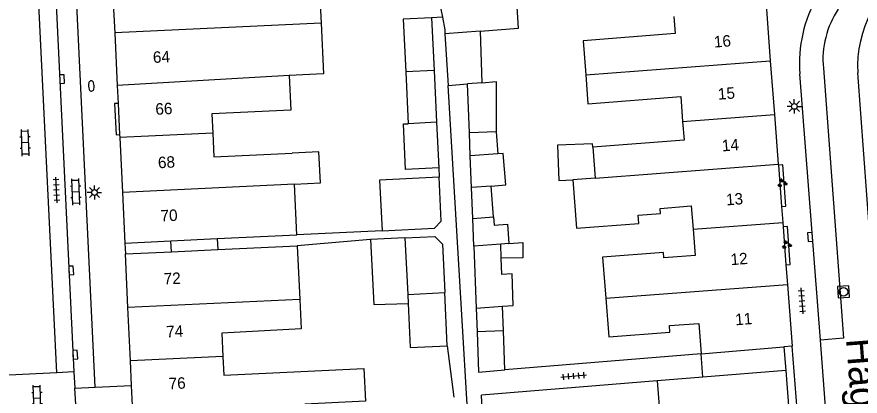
# Model space of a CAD drawing. Extents: x 131000 to 133014, y 396499 to 399001.
# Drawn here: x 132869.8 to 132943.3, y 396685.1 to 396718.2 of the extents above; entities that cross this region are included whole.
import ezdxf

# ---------------------------------------------------------------- set-up
doc = ezdxf.new("R2010")
doc.units = 0
for name, color, linetype in [('gg-afsc-erfafscheiding', 7, 'Continuous'), ('gg-anno-huisnummerreeks BGT', 7, 'Continuous'), ('gg-anno-openbare ruimte label', 7, 'Continuous'), ('gg-bbg-gedigitaliseerde bebouwing', 7, 'Continuous'), ('gg-bbg-gedigitaliseerde bebouwing onder overbouw', 7, 'Continuous'), ('gg-bbg-gedigitaliseerde bijgebouw', 7, 'Continuous'), ('gg-bbg-gedigitaliseerde overbouw', 7, 'Continuous'), ('gg-bbg-hoofdgebouw', 7, 'Continuous'), ('gg-bbg-luifel en loopbrug', 7, 'Continuous'), ('gg-bbg-pand overbouw', 7, 'Continuous'), ('gg-bbg-tussenscheiding', 7, 'Continuous'), ('gg-bbg-tussenscheiding niveau 01', 7, 'Continuous'), ('gg-knt-verharding', 7, 'Continuous'), ('gg-knt-verharding nz', 7, 'Continuous'), ('gt-grn-weggrens', 7, 'Continuous'), ('gt-symb-brandkraan', 7, 'Continuous'), ('gt-symb-groenvak', 7, 'Continuous'), ('gt-symb-klinker verharding', 7, 'Continuous'), ('gt-symb-kolk', 7, 'Continuous'), ('gt-symb-lichtmast', 7, 'Continuous'), ('gt-symb-rioolschacht', 7, 'Continuous'), ('gt-symb-tegel verharding', 7, 'Continuous')]:
    doc.layers.add(name, color=color, linetype=linetype)

# ---------------------------------------------------------------- blocks, each defined once
blk = doc.blocks.new('gt0-TEG1')
at = {"layer": 'gt-symb-tegel verharding'}
for p, q in [((-1.125, 0), (1.125, 0)), ((-0.9, -0.25), (-0.9, 0.25)), ((-0.45, -0.25), (-0.45, 0.25)), ((0, -0.25), (0, 0.25)), ((0.45, -0.25), (0.45, 0.25)), ((0.9, -0.25), (0.9, 0.25))]:
    blk.add_line(p, q, dxfattribs=at)
blk = doc.blocks.new('gt0-KOLK')
at = {"layer": 'gt-symb-kolk'}
blk.add_lwpolyline([(0, 0), (0.375, 0), (0.375, 0.4), (-0.375, 0.4), (-0.375, 0), (0, 0)], dxfattribs=at)
blk = doc.blocks.new('gt0-RS')
at = {"layer": 'gt-symb-rioolschacht'}
blk.add_lwpolyline([(-0.5, -0.5), (0.5, -0.5), (0.5, 0.5), (-0.5, 0.5)], close=True, dxfattribs=at)
blk.add_circle((0, 0), 0.375, dxfattribs=at)
blk = doc.blocks.new('gt0-LMAST')
at = {"layer": 'gt-symb-lichtmast'}
for p, q in [((-0.182, 0.173), (-0.447, 0.438)), ((-0.005, 0.246), (-0.005, 0.621)), ((0.172, 0.173), (0.437, 0.438)), ((-0.255, -0.004), (-0.63, -0.004)), ((-0.182, -0.181), (-0.447, -0.446)), ((-0.005, -0.254), (-0.005, -0.629)), ((0.437, -0.446), (0.172, -0.181)), ((0.245, -0.004), (0.62, -0.004))]:
    blk.add_line(p, q, dxfattribs=at)
blk.add_circle((-0.005, -0.004), 0.25, dxfattribs=at)
blk = doc.blocks.new('gt0-GRVAK')
at = {"layer": 'gt-symb-groenvak'}
for p, q in [((-0.11, 0.189), (-0.228, 0.24)), ((-0.182, 0.153), (0.088, 0.153)), ((-0.091, 0.211), (-0.156, 0.322)), ((-0.047, 0.214), (-0.047, 0.393)), ((-0.004, 0.211), (0.061, 0.322)), ((0.015, 0.189), (0.133, 0.24)), ((0.262, -0.052), (0.197, 0.059)), ((0.305, -0.049), (0.305, 0.13)), ((0.349, -0.052), (0.414, 0.059)), ((-0.245, -0.228), (-0.363, -0.177)), ((-0.318, -0.264), (-0.047, -0.264)), ((-0.226, -0.206), (-0.291, -0.095)), ((-0.183, -0.203), (-0.183, -0.024)), ((-0.139, -0.206), (-0.074, -0.095)), ((-0.12, -0.228), (-0.002, -0.177)), ((0.243, -0.074), (0.125, -0.023)), ((0.17, -0.11), (0.441, -0.11)), ((0.368, -0.074), (0.486, -0.023))]:
    blk.add_line(p, q, dxfattribs=at)
blk = doc.blocks.new('gt0-KL1')
at = {"layer": 'gt-symb-klinker verharding'}
for p, q in [((-1.15, 0.3), (1.15, 0.3)), ((-1, -0.3), (-1, 0.3)), ((-0.5, 0.3), (-0.5, 0.45)), ((0, -0.3), (0, 0.3)), ((0.5, 0.3), (0.5, 0.45)), ((1, -0.3), (1, 0.3)), ((-1.15, -0.3), (1.15, -0.3)), ((-0.5, -0.45), (-0.5, -0.3)), ((0.5, -0.45), (0.5, -0.3))]:
    blk.add_line(p, q, dxfattribs=at)
blk = doc.blocks.new('gt0-BR')
at = {"layer": 'gt-symb-brandkraan'}
for centre, radius, start, end in [((-0.244, 0), 0.206, 107.56694, 252.43307), ((0.599, -2.664), 3, 106.89205, 107.56694), ((0, -0.691), 0.938, 73.10799, 106.89205), ((-0.599, -2.664), 3, 72.43309, 73.10799), ((0.244, 0), 0.206, 287.56695, 72.43309), ((0.599, 2.664), 3, 252.43307, 253.10797), ((0, 0.691), 0.938, 253.10797, 286.89206), ((-0.599, 2.664), 3, 286.89206, 287.56695)]:
    blk.add_arc(centre, radius, start, end, dxfattribs=at)

msp = doc.modelspace()

# ---------------------------------------------------------------- linework, layer by layer
at = {"layer": 'gg-afsc-erfafscheiding'}
for p, q in [((132906.915, 396718.155), (132905.958, 396718.109)), ((132908.571, 396692.676), (132907.4, 396712.215)), ((132906.586, 396705.02), (132906.626, 396704.195)), ((132901.652, 396699.535), (132894.231, 396699.18)), ((132900.651, 396698.761), (132894.262, 396698.214)), ((132909.857, 396671.221), (132908.571, 396692.676)), ((132907.328, 396689.493), (132907.903, 396685.024)), ((132929.442, 396688.797), (132912.343, 396687.392)), ((132925.611, 396686.439), (132910.305, 396685.175)), ((132910.588, 396679.895), (132910.305, 396685.175))]:
    msp.add_line(p, q, dxfattribs=at)
at = {"layer": 'gg-bbg-gedigitaliseerde bebouwing'}
for p, q in [((132896.11, 396722.24), (132896.33, 396717.648)), ((132920.016, 396706.826), (132920.226, 396704.124)), ((132920.226, 396704.124), (132918.262, 396703.973)), ((132894.231, 396699.18), (132894.019, 396703.591)), ((132887.28, 396698.846), (132894.231, 396699.18)), ((132887.325, 396697.888), (132894.262, 396698.214)), ((132894.262, 396698.214), (132894.484, 396693.539)), ((132894.484, 396693.539), (132894.614, 396690.967)), ((132887.773, 396688.573), (132887.851, 396686.931)), ((132929.598, 396686.758), (132925.611, 396686.439))]:
    msp.add_line(p, q, dxfattribs=at)
for points in [[(132927.061, 396718.229), (132927.177, 396716.734), (132919.162, 396716.11), (132919.394, 396713.134)], [(132896.33, 396717.648), (132896.543, 396713.207), (132893.566, 396713.064)], [(132893.566, 396713.064), (132893.709, 396710.064), (132886.814, 396709.736), (132886.894, 396708.054)], [(132919.394, 396713.134), (132919.591, 396710.602), (132927.673, 396711.232), (132927.842, 396709.066)], [(132927.842, 396709.066), (132927.968, 396707.445), (132920.016, 396706.826)], [(132886.894, 396708.054), (132886.993, 396705.969), (132893.814, 396706.293)], [(132894.019, 396703.591), (132896.276, 396703.699), (132896.147, 396706.404), (132893.814, 396706.293)], [(132918.262, 396703.973), (132918.586, 396699.746), (132924.01, 396700.162), (132923.954, 396700.884), (132925.905, 396701.034), (132925.87, 396701.483), (132928.598, 396701.694), (132928.756, 396699.655)], [(132928.756, 396699.655), (132928.933, 396697.364), (132926.206, 396697.153), (132926.169, 396697.631), (132920.866, 396697.226), (132921.14, 396693.639)], [(132921.14, 396693.639), (132921.397, 396690.279), (132926.736, 396690.687), (132926.693, 396691.25), (132929.24, 396691.445), (132929.442, 396688.797)], [(132894.614, 396690.967), (132887.677, 396690.588), (132887.773, 396688.573)], [(132887.851, 396686.931), (132900.067, 396687.507), (132900.201, 396684.661), (132894.92, 396684.413)], [(132925.611, 396686.439), (132926.025, 396681.256), (132924.031, 396681.097), (132924.007, 396681.396), (132919.538, 396681.039), (132919.585, 396680.46)]]:
    msp.add_lwpolyline(points, dxfattribs=at)
at = {"layer": 'gg-bbg-gedigitaliseerde bebouwing onder overbouw'}
for p, q in [((132879.23, 396698.46), (132883.255, 396698.653)), ((132883.255, 396698.653), (132887.28, 396698.846)), ((132883.308, 396697.699), (132887.325, 396697.888)), ((132879.29, 396697.51), (132883.308, 396697.699)), ((132929.442, 396688.797), (132936.66, 396689.39)), ((132936.824, 396687.337), (132929.598, 396686.758))]:
    msp.add_line(p, q, dxfattribs=at)
at = {"layer": 'gg-bbg-gedigitaliseerde bijgebouw'}
for p, q in [((132906.635, 396719.563), (132906.915, 396718.155)), ((132905.958, 396718.109), (132906.178, 396713.524)), ((132907.13, 396716.703), (132907.4, 396712.215)), ((132910.208, 396716.939), (132910.331, 396712.44)), ((132903.716, 396713.406), (132903.933, 396708.871)), ((132906.178, 396713.524), (132906.396, 396708.989)), ((132907.4, 396712.215), (132909.106, 396712.346)), ((132909.269, 396708.073), (132909.106, 396712.346)), ((132906.396, 396708.989), (132906.586, 396705.02)), ((132911.59, 396708.161), (132909.269, 396708.073)), ((132911.737, 396706.247), (132909.341, 396706.063)), ((132909.441, 396703.298), (132909.341, 396706.063)), ((132911.165, 396703.43), (132909.441, 396703.298)), ((132909.545, 396700.593), (132909.441, 396703.298)), ((132911.372, 396700.733), (132911.165, 396703.43)), ((132909.545, 396700.593), (132911.372, 396700.733)), ((132903.648, 396698.902), (132903.881, 396693.981)), ((132911.995, 396698.371), (132909.659, 396698.192)), ((132909.659, 396698.192), (132909.851, 396692.774)), ((132912.041, 396697.13), (132911.995, 396698.371)), ((132903.881, 396693.981), (132903.919, 396693.184)), ((132907.328, 396689.493), (132907.108, 396694.133)), ((132909.851, 396692.774), (132909.924, 396690.711)), ((132912.222, 396690.792), (132912.146, 396692.95)), ((132912.222, 396690.792), (132909.924, 396690.711))]:
    msp.add_line(p, q, dxfattribs=at)
for points in [[(132910.208, 396716.939), (132913.546, 396717.194), (132913.364, 396720)], [(132905.958, 396718.109), (132903.496, 396717.991), (132903.716, 396713.406)], [(132906.915, 396718.155), (132907.109, 396717.06), (132907.13, 396716.703)], [(132910.331, 396712.44), (132911.599, 396712.537), (132911.59, 396708.161)], [(132906.586, 396705.02), (132903.701, 396704.881), (132903.511, 396708.85), (132903.933, 396708.871)], [(132911.165, 396703.43), (132912.428, 396703.527), (132912.216, 396706.284), (132911.737, 396706.247)], [(132906.626, 396704.195), (132901.44, 396703.946), (132901.652, 396699.535)], [(132901.652, 396699.535), (132906.22, 396699.754), (132906.809, 396700.368), (132906.626, 396704.195)], [(132903.648, 396698.902), (132906.255, 396699.025), (132906.906, 396698.355), (132907.108, 396694.133)], [(132912.146, 396692.95), (132913.076, 396693.021), (132912.973, 396695.757), (132912.094, 396695.724), (132912.041, 396697.13)], [(132903.919, 396693.184), (132904.101, 396689.34), (132907.328, 396689.493)]]:
    msp.add_lwpolyline(points, dxfattribs=at)
at = {"layer": 'gg-bbg-gedigitaliseerde overbouw'}
for p, q in [((132887.28, 396698.846), (132887.325, 396697.888)), ((132929.598, 396686.758), (132929.442, 396688.797))]:
    msp.add_line(p, q, dxfattribs=at)
at = {"layer": 'gg-bbg-hoofdgebouw'}
for p, q in [((132878.131, 396721.378), (132878.351, 396716.785)), ((132935.138, 396718.848), (132935.481, 396714.367)), ((132878.351, 396716.785), (132878.571, 396712.2)), ((132935.481, 396714.367), (132935.84, 396709.679)), ((132878.571, 396712.2), (132878.646, 396710.635)), ((132878.646, 396710.635), (132878.776, 396707.92)), ((132935.84, 396709.679), (132936.172, 396705.346)), ((132878.776, 396707.92), (132878.788, 396707.665)), ((132878.788, 396707.665), (132879.018, 396702.871)), ((132936.172, 396705.346), (132936.18, 396705.24)), ((132936.18, 396705.24), (132936.455, 396701.652)), ((132879.018, 396702.871), (132879.23, 396698.46)), ((132936.455, 396701.652), (132936.562, 396700.253)), ((132936.562, 396700.253), (132936.592, 396699.858)), ((132936.592, 396699.858), (132936.844, 396696.568)), ((132879.51, 396692.833), (132879.29, 396697.51)), ((132936.844, 396696.568), (132936.976, 396694.852)), ((132936.976, 396694.852), (132937.39, 396689.45)), ((132879.729, 396688.194), (132879.51, 396692.833)), ((132937.39, 396689.45), (132936.66, 396689.39)), ((132879.83, 396686.043), (132879.729, 396688.194)), ((132936.824, 396687.337), (132937.1, 396683.881)), ((132879.94, 396683.707), (132879.83, 396686.043))]:
    msp.add_line(p, q, dxfattribs=at)
at = {"layer": 'gg-bbg-luifel en loopbrug'}
for p, q in [((132909.341, 396706.063), (132909.269, 396708.073)), ((132911.59, 396708.161), (132911.737, 396706.247)), ((132909.659, 396698.192), (132909.545, 396700.593)), ((132903.648, 396698.902), (132900.651, 396698.761)), ((132912.71, 396698.426), (132911.995, 396698.371)), ((132912.343, 396687.392), (132912.222, 396690.792))]:
    msp.add_line(p, q, dxfattribs=at)
for points in [[(132920.016, 396706.826), (132919.994, 396707.106), (132916.948, 396706.989), (132917.065, 396703.927), (132918.262, 396703.973)], [(132911.372, 396700.733), (132911.427, 396700.022), (132912.58, 396700.111), (132912.71, 396698.426)], [(132900.651, 396698.761), (132900.919, 396693.098), (132903.919, 396693.184)], [(132912.71, 396698.426), (132913.904, 396698.518), (132913.928, 396697.164), (132912.041, 396697.13)], [(132909.924, 396690.711), (132910.048, 396687.204), (132912.343, 396687.392)]]:
    msp.add_lwpolyline(points, dxfattribs=at)
at = {"layer": 'gg-bbg-pand overbouw'}
for p, q in [((132879.23, 396698.46), (132879.29, 396697.51)), ((132936.66, 396689.39), (132936.824, 396687.337))]:
    msp.add_line(p, q, dxfattribs=at)
at = {"layer": 'gg-bbg-tussenscheiding'}
for p, q in [((132896.33, 396717.648), (132878.351, 396716.785)), ((132910.208, 396716.939), (132907.13, 396716.703)), ((132919.394, 396713.134), (132935.481, 396714.367)), ((132906.178, 396713.524), (132903.716, 396713.406)), ((132893.566, 396713.064), (132878.571, 396712.2)), ((132910.331, 396712.44), (132909.106, 396712.346)), ((132927.842, 396709.066), (132935.84, 396709.679)), ((132906.396, 396708.989), (132903.933, 396708.871)), ((132886.894, 396708.054), (132878.788, 396707.665)), ((132920.226, 396704.124), (132936.172, 396705.346)), ((132894.019, 396703.591), (132879.018, 396702.871)), ((132928.756, 396699.655), (132936.562, 396700.253)), ((132921.14, 396693.639), (132936.976, 396694.852)), ((132894.484, 396693.539), (132879.51, 396692.833)), ((132903.881, 396693.981), (132907.108, 396694.133)), ((132909.851, 396692.774), (132912.146, 396692.95)), ((132887.773, 396688.573), (132879.729, 396688.194))]:
    msp.add_line(p, q, dxfattribs=at)
at = {"layer": 'gg-bbg-tussenscheiding niveau 01'}
msp.add_line((132883.308, 396697.699), (132883.255, 396698.653), dxfattribs=at)
at = {"layer": 'gg-knt-verharding'}
for p, q in [((132872.214, 396740.439), (132874.805, 396687.222)), ((132873.315, 396687.142), (132870.903, 396736.343)), ((132939.844, 396689.992), (132938.055, 396713.224)), ((132940.38, 396683.022), (132939.844, 396689.992)), ((132873.315, 396687.142), (132869.128, 396686.935)), ((132874.805, 396687.222), (132873.315, 396687.142)), ((132874.805, 396687.222), (132874.877, 396685.793)), ((132874.877, 396685.793), (132876.652, 396685.885)), ((132874.997, 396683.903), (132874.877, 396685.793))]:
    msp.add_line(p, q, dxfattribs=at)
for points in [[(132876.652, 396685.885), (132874.023, 396740.503), (132872.214, 396740.439)], [(132947.509, 396655.996), (132944.145, 396699.113), (132943.101, 396713.296)], [(132878.646, 396710.635), (132878.33, 396710.62), (132878.471, 396707.906), (132878.776, 396707.92)], [(132936.455, 396701.652), (132936.832, 396701.681), (132936.558, 396705.269), (132936.18, 396705.24)], [(132936.844, 396696.568), (132937.221, 396696.597), (132936.97, 396699.887), (132936.592, 396699.858)]]:
    msp.add_lwpolyline(points, dxfattribs=at)
for centre, radius, start, end in [((132953.231, 396713.859), 10.146, 120.64864, 183.1795), ((132949.517, 396714.16), 11.501, 149.6986, 184.67009)]:
    msp.add_arc(centre, radius, start, end, dxfattribs=at)
at = {"layer": 'gg-knt-verharding nz'}
msp.add_lwpolyline([(132940.103, 396713.71), (132941.858, 396690.147), (132939.844, 396689.992)], dxfattribs=at)
msp.add_arc((132947.934, 396714.475), 7.869, 146.0386, 185.58089, dxfattribs=at)
at = {"layer": 'gt-grn-weggrens'}
for p, q in [((132937.818, 396683.939), (132937.39, 396689.45)), ((132876.652, 396685.885), (132879.83, 396686.043))]:
    msp.add_line(p, q, dxfattribs=at)

# ---------------------------------------------------------------- block references
at = {"layer": 'gt-symb-brandkraan', "rotation": 92.75083479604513}
msp.add_blockref('gt0-BR', (132876.315, 396712.16), dxfattribs=at)
at = {"layer": 'gt-symb-groenvak'}
for p in [(132936.499, 396703.683), (132936.889, 396698.299)]:
    msp.add_blockref('gt0-GRVAK', p, dxfattribs=at)
at = {"layer": 'gt-symb-klinker verharding'}
for p, rotation in [((132870.558, 396707.21), 91.94925412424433), ((132874.962, 396702.918), 91.94925412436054), ((132871.588, 396684.912), 91.94925412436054)]:
    msp.add_blockref('gt0-KL1', p, dxfattribs=dict(at, rotation=rotation))
at = {"layer": 'gt-symb-kolk'}
for p, rotation in [((132873.558, 396712.75), -87.2491652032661), ((132939.143, 396699), 94.4162834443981), ((132874.363, 396696.059), -87.24916520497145), ((132874.711, 396688.715), -87.24916520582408)]:
    msp.add_blockref('gt0-KOLK', p, dxfattribs=dict(at, rotation=rotation))
at = {"layer": 'gt-symb-lichtmast'}
for p in [(132937.578, 396710.385), (132876.595, 396702.871)]:
    msp.add_blockref('gt0-LMAST', p, dxfattribs=at)
at = {"layer": 'gt-symb-rioolschacht', "rotation": 92.86526572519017}
msp.add_blockref('gt0-RS', (132941.855, 396694.202), dxfattribs=at)
at = {"layer": 'gt-symb-tegel verharding'}
for p, rotation in [((132873.277, 396703.081), 92.7508347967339), ((132938.237, 396693.414), -85.58371655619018), ((132918.352, 396686.856), 4.649364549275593)]:
    msp.add_blockref('gt0-TEG1', p, dxfattribs=dict(at, rotation=rotation))

# ---------------------------------------------------------------- texts
at = {"layer": 'gg-anno-huisnummerreeks BGT'}
for s, rotation, p in [('16', 4.4, (132930.602, 396715.508)), ('64', 2.8, (132881.704, 396714.165)), ('15', 4.4, (132930.95, 396710.959)), ('66', 2.8, (132881.92, 396709.641)), ('14', 4.4, (132931.296, 396706.448)), ('68', 2.8, (132882.144, 396704.977)), ('13', 4.4, (132931.657, 396701.735)), ('70', 2.8, (132882.367, 396700.329)), ('12', 4.4, (132932.056, 396696.52)), ('72', 2.7, (132882.642, 396694.834)), ('11', 4.4, (132932.458, 396691.278)), ('74', 2.7, (132882.859, 396690.221)), ('76', 2.7, (132883.073, 396685.694))]:
    msp.add_text(s, height=1, rotation=rotation, dxfattribs=at).set_placement(p)
at = {"layer": 'gg-anno-openbare ruimte label'}
msp.add_text('Hagelkruisplein', height=2.5, rotation=274.4, dxfattribs=at).set_placement((132942.076, 396690.09))

doc.saveas('drawing.dxf')
